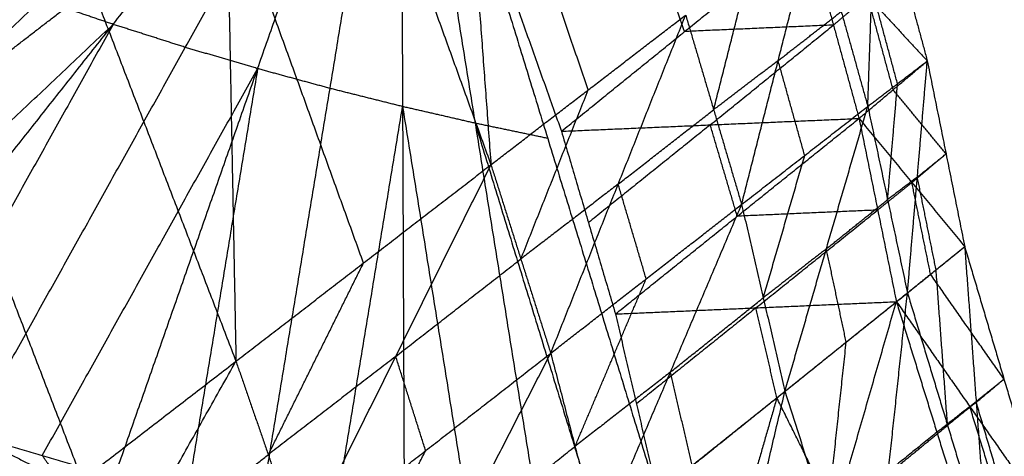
# Model space of a CAD drawing. Header units: millimetres. Extents: x -106 to 110, y -96 to 120.
# Tile 1015 of 1020: x 85.676 to 86.828, y 75.32 to 75.831. Entities that reach past the tile are written whole.
import ezdxf

# ---------------------------------------------------------------- set-up
doc = ezdxf.new("R2010")
doc.units = ezdxf.units.MM
doc.header["$MEASUREMENT"] = 0
doc.layers.add('Default', color=7, linetype='Continuous', true_color=0x000000)

msp = doc.modelspace()

# ---------------------------------------------------------------- linework, layer by layer
at = {"layer": 'Default'}
for points in [[(86.1489, 76.725, 12.9136), (86.1881, 76.1931, 13.1056), (86.2273, 75.6611, 13.2975)], [(86.0035, 76.56, 12.0107), (86.1566, 76.1301, 12.204), (86.3097, 75.7002, 12.3974)], [(85.9078, 76.5444, 13.1177), (85.9185, 75.9879, 13.2722), (85.9292, 75.4313, 13.4268)], [(85.9078, 76.5444, 13.1177), (86.0676, 76.1028, 13.2076), (86.2273, 75.6611, 13.2975)], [(85.5927, 76.3055, 13.2993), (85.7609, 75.8684, 13.363), (85.9292, 75.4313, 13.4268)], [(85.2809, 75.4569, 12.2508), (85.7014, 75.8538, 12.1964), (86.1218, 76.2506, 12.142)], [(85.4493, 75.3997, 12.3098), (85.7856, 75.8252, 12.2259), (86.1218, 76.2506, 12.142)], [(85.6181, 75.346, 12.3706), (85.87, 75.7983, 12.2563), (86.1218, 76.2506, 12.142)], [(85.7872, 75.2961, 12.433), (85.9545, 75.7734, 12.2875), (86.1218, 76.2506, 12.142)], [(85.9566, 75.25, 12.497), (86.0392, 75.7503, 12.3195), (86.1218, 76.2506, 12.142)], [(86.1218, 76.2506, 12.142), (86.124, 75.7291, 12.3523), (86.1261, 75.2075, 12.5626)], [(86.1218, 76.2506, 12.142), (86.2088, 75.7096, 12.3859), (86.2958, 75.1686, 12.6297)], [(86.1218, 76.2506, 12.142), (86.2937, 75.6919, 12.4201), (86.4655, 75.1332, 12.6982)], [(86.4538, 75.8168, 12.484), (86.3773, 76.0318, 12.3873), (86.3007, 76.2468, 12.2906)], [(86.3411, 75.7486, 13.2212), (86.2646, 75.9709, 13.1634), (86.1881, 76.1931, 13.1056)], [(86.6679, 75.7293, 13.0626), (86.6727, 75.8665, 12.9452), (86.6775, 76.0037, 12.8279)], [(86.6775, 76.0037, 12.8279), (86.7075, 75.8931, 12.8728), (86.7375, 75.7824, 12.9177)], [(86.0783, 75.5462, 13.3622), (85.9984, 75.7671, 13.3172), (85.9185, 75.9879, 13.2722)], [(86.5204, 75.6146, 13.2107), (86.5631, 75.7828, 13.0972), (86.6059, 75.9511, 12.9837)], [(86.6059, 75.9511, 12.9837), (86.6369, 75.8402, 13.0231), (86.6679, 75.7293, 13.0626)], [(86.3097, 75.7002, 12.3974), (86.4538, 75.8168, 12.484), (86.5979, 75.9335, 12.5706)], [(86.5979, 75.9335, 12.5706), (86.6278, 75.8244, 12.6225), (86.6577, 75.7152, 12.6744)], [(86.5979, 75.9335, 12.5706), (86.6677, 75.858, 12.7441), (86.7375, 75.7824, 12.9177)], [(86.4877, 75.7254, 13.1777), (86.5091, 75.8095, 13.121), (86.5304, 75.8936, 13.0642)], [(85.5813, 75.7299, 13.4083), (85.6711, 75.7992, 13.3857), (85.7609, 75.8684, 13.363)], [(86.7027, 75.7558, 12.9901), (86.6877, 75.8112, 12.9677), (86.6727, 75.8665, 12.9452)], [(85.7856, 75.8252, 12.2259), (85.7435, 75.8395, 12.2111), (85.7014, 75.8538, 12.1964)], [(86.6677, 75.858, 12.7441), (86.6478, 75.8412, 12.6833), (86.6278, 75.8244, 12.6225)], [(86.6976, 75.7488, 12.7961), (86.6827, 75.8034, 12.7701), (86.6677, 75.858, 12.7441)], [(86.2273, 75.6611, 13.2975), (86.3411, 75.7486, 13.2212), (86.455, 75.8361, 13.1448)], [(86.2972, 75.4407, 13.3492), (86.3761, 75.6384, 13.247), (86.455, 75.8361, 13.1448)], [(86.455, 75.8361, 13.1448), (86.4877, 75.7254, 13.1777), (86.5204, 75.6146, 13.2107)], [(86.5631, 75.7828, 13.0972), (86.6, 75.8115, 13.0602), (86.6369, 75.8402, 13.0231)], [(85.3651, 75.4283, 12.2803), (85.5753, 75.6267, 12.2531), (85.7856, 75.8252, 12.2259)], [(85.7856, 75.8252, 12.2259), (85.6596, 75.599, 12.2831), (85.5337, 75.3729, 12.3402)], [(85.87, 75.7983, 12.2563), (85.8278, 75.8118, 12.2411), (85.7856, 75.8252, 12.2259)], [(86.6278, 75.8244, 12.6225), (86.5408, 75.8206, 12.5532), (86.4538, 75.8168, 12.484)], [(86.4837, 75.7077, 12.5359), (86.5558, 75.766, 12.5792), (86.6278, 75.8244, 12.6225)], [(85.9545, 75.7734, 12.2875), (85.9122, 75.7859, 12.2719), (85.87, 75.7983, 12.2563)], [(85.7027, 75.3211, 12.4018), (85.8286, 75.5472, 12.3446), (85.9545, 75.7734, 12.2875)], [(85.9545, 75.7734, 12.2875), (85.9132, 75.5232, 12.3763), (85.8719, 75.273, 12.465)], [(86.0392, 75.7503, 12.3195), (85.9969, 75.7618, 12.3035), (85.9545, 75.7734, 12.2875)], [(86.5631, 75.7828, 13.0972), (86.5254, 75.7541, 13.1375), (86.4877, 75.7254, 13.1777)], [(86.5942, 75.6719, 13.1366), (86.5786, 75.7274, 13.1169), (86.5631, 75.7828, 13.0972)], [(86.6577, 75.7152, 12.6744), (86.6976, 75.7488, 12.7961), (86.7375, 75.7824, 12.9177)], [(86.6679, 75.7293, 13.0626), (86.7027, 75.7558, 12.9901), (86.7375, 75.7824, 12.9177)], [(86.7143, 75.5112, 13.1534), (86.7259, 75.6468, 13.0355), (86.7375, 75.7824, 12.9177)], [(86.7375, 75.7824, 12.9177), (86.7594, 75.6738, 12.9691), (86.7812, 75.5653, 13.0204)], [(86.124, 75.7291, 12.3523), (86.0816, 75.7397, 12.3359), (86.0392, 75.7503, 12.3195)], [(86.6911, 75.6203, 13.108), (86.6969, 75.688, 13.0491), (86.7027, 75.7558, 12.9901)], [(86.2623, 75.5509, 13.3234), (86.3017, 75.6498, 13.2723), (86.3411, 75.7486, 13.2212)], [(86.7594, 75.6738, 12.9691), (86.7285, 75.7113, 12.8826), (86.6976, 75.7488, 12.7961)], [(85.7495, 75.2928, 13.472), (85.6654, 75.5114, 13.4402), (85.5813, 75.7299, 13.4083)], [(86.0414, 75.2287, 12.5298), (86.0827, 75.4789, 12.4411), (86.124, 75.7291, 12.3523)], [(86.124, 75.7291, 12.3523), (86.1675, 75.4586, 12.4742), (86.211, 75.1881, 12.5962)], [(86.2088, 75.7096, 12.3859), (86.1664, 75.7194, 12.3691), (86.124, 75.7291, 12.3523)], [(86.5204, 75.6146, 13.2107), (86.5942, 75.6719, 13.1366), (86.6679, 75.7293, 13.0626)], [(86.5711, 75.3963, 13.2871), (86.6195, 75.5628, 13.1749), (86.6679, 75.7293, 13.0626)], [(86.6679, 75.7293, 13.0626), (86.6911, 75.6203, 13.108), (86.7143, 75.5112, 13.1534)], [(86.3097, 75.7002, 12.3974), (86.4837, 75.7077, 12.5359), (86.6577, 75.7152, 12.6744)], [(86.3729, 75.4866, 12.5061), (86.5153, 75.6009, 12.5903), (86.6577, 75.7152, 12.6744)], [(86.3761, 75.6384, 13.247), (86.4319, 75.6819, 13.2124), (86.4877, 75.7254, 13.1777)], [(86.6577, 75.7152, 12.6744), (86.6795, 75.6081, 12.7331), (86.7014, 75.501, 12.7918)], [(86.6577, 75.7152, 12.6744), (86.7195, 75.6402, 12.8474), (86.7812, 75.5653, 13.0204)], [(86.2088, 75.7096, 12.3859), (86.2947, 75.4303, 12.5249), (86.3806, 75.1509, 12.664)], [(86.2937, 75.6919, 12.4201), (86.2512, 75.7008, 12.403), (86.2088, 75.7096, 12.3859)], [(86.4837, 75.7077, 12.5359), (86.4125, 75.6505, 12.4938), (86.3413, 75.5934, 12.4517)], [(86.5153, 75.6009, 12.5903), (86.4995, 75.6543, 12.5631), (86.4837, 75.7077, 12.5359)], [(86.3097, 75.7002, 12.3974), (86.3413, 75.5934, 12.4517), (86.3729, 75.4866, 12.5061)], [(86.5457, 75.5055, 13.2489), (86.57, 75.5887, 13.1928), (86.5942, 75.6719, 13.1366)], [(86.7195, 75.6402, 12.8474), (86.7394, 75.657, 12.9083), (86.7594, 75.6738, 12.9691)], [(86.7259, 75.6468, 13.0355), (86.7427, 75.6603, 13.0023), (86.7594, 75.6738, 12.9691)], [(85.9292, 75.4313, 13.4268), (86.0783, 75.5462, 13.3622), (86.2273, 75.6611, 13.2975)], [(86.0047, 75.2129, 13.4639), (86.116, 75.437, 13.3807), (86.2273, 75.6611, 13.2975)], [(86.2273, 75.6611, 13.2975), (86.2623, 75.5509, 13.3234), (86.2972, 75.4407, 13.3492)], [(86.7259, 75.6468, 13.0355), (86.7085, 75.6335, 13.0718), (86.6911, 75.6203, 13.108)], [(86.7478, 75.5382, 13.0869), (86.7368, 75.5925, 13.0612), (86.7259, 75.6468, 13.0355)], [(86.3761, 75.6384, 13.247), (86.3192, 75.5947, 13.2852), (86.2623, 75.5509, 13.3234)], [(86.4088, 75.5277, 13.28), (86.3925, 75.5831, 13.2635), (86.3761, 75.6384, 13.247)], [(86.7195, 75.6402, 12.8474), (86.6995, 75.6242, 12.7903), (86.6795, 75.6081, 12.7331)], [(86.7413, 75.5331, 12.9061), (86.7304, 75.5867, 12.8768), (86.7195, 75.6402, 12.8474)], [(86.2972, 75.4407, 13.3492), (86.4088, 75.5277, 13.28), (86.5204, 75.6146, 13.2107)], [(86.354, 75.2228, 13.4097), (86.4372, 75.4187, 13.3102), (86.5204, 75.6146, 13.2107)], [(86.5204, 75.6146, 13.2107), (86.5457, 75.5055, 13.2489), (86.5711, 75.3963, 13.2871)], [(86.6195, 75.5628, 13.1749), (86.6553, 75.5915, 13.1414), (86.6911, 75.6203, 13.108)], [(86.6795, 75.6081, 12.7331), (86.5974, 75.6045, 12.6617), (86.5153, 75.6009, 12.5903)], [(86.5372, 75.4938, 12.649), (86.6084, 75.551, 12.6911), (86.6795, 75.6081, 12.7331)], [(86.6195, 75.5628, 13.1749), (86.5826, 75.5341, 13.2119), (86.5457, 75.5055, 13.2489)], [(86.6427, 75.4538, 13.2203), (86.6311, 75.5083, 13.1976), (86.6195, 75.5628, 13.1749)], [(86.7014, 75.501, 12.7918), (86.7413, 75.5331, 12.9061), (86.7812, 75.5653, 13.0204)], [(86.7143, 75.5112, 13.1534), (86.7478, 75.5382, 13.0869), (86.7812, 75.5653, 13.0204)], [(86.7812, 75.5653, 13.0204), (86.7947, 75.3834, 13.1478), (86.8081, 75.2015, 13.2751)], [(86.7812, 75.5653, 13.0204), (86.8272, 75.4105, 13.0869), (86.8731, 75.2557, 13.1534)], [(85.967, 75.3221, 13.4454), (86.0226, 75.4342, 13.4038), (86.0783, 75.5462, 13.3622)], [(86.116, 75.437, 13.3807), (86.1891, 75.494, 13.3521), (86.2623, 75.5509, 13.3234)], [(86.8272, 75.4105, 13.0869), (86.7842, 75.4718, 12.9965), (86.7413, 75.5331, 12.9061)], [(86.7612, 75.3564, 13.2142), (86.7545, 75.4473, 13.1506), (86.7478, 75.5382, 13.0869)], [(86.3256, 75.3318, 13.3795), (86.3672, 75.4297, 13.3297), (86.4088, 75.5277, 13.28)], [(86.5711, 75.3963, 13.2871), (86.6427, 75.4538, 13.2203), (86.7143, 75.5112, 13.1534)], [(86.669, 75.0876, 13.3932), (86.6917, 75.2994, 13.2733), (86.7143, 75.5112, 13.1534)], [(86.7143, 75.5112, 13.1534), (86.7612, 75.3564, 13.2142), (86.8081, 75.2015, 13.2751)], [(86.3729, 75.4866, 12.5061), (86.5372, 75.4938, 12.649), (86.7014, 75.501, 12.7918)], [(86.4219, 75.2763, 12.6276), (86.5616, 75.3887, 12.7097), (86.7014, 75.501, 12.7918)], [(86.4372, 75.4187, 13.3102), (86.4915, 75.4621, 13.2796), (86.5457, 75.5055, 13.2489)], [(86.5575, 75.0029, 12.7766), (86.6295, 75.252, 12.7842), (86.7014, 75.501, 12.7918)], [(86.7014, 75.501, 12.7918), (86.7487, 75.3483, 12.8622), (86.796, 75.1955, 12.9326)], [(86.7014, 75.501, 12.7918), (86.7872, 75.3784, 12.9726), (86.8731, 75.2557, 13.1534)], [(86.3729, 75.4866, 12.5061), (86.3974, 75.3814, 12.5669), (86.4219, 75.2763, 12.6276)], [(86.5372, 75.4938, 12.649), (86.4673, 75.4376, 12.6079), (86.3974, 75.3814, 12.5669)], [(86.5616, 75.3887, 12.7097), (86.5494, 75.4412, 12.6794), (86.5372, 75.4938, 12.649)], [(86.6201, 75.242, 13.3402), (86.6314, 75.3479, 13.2802), (86.6427, 75.4538, 13.2203)], [(86.0047, 75.2129, 13.4639), (86.151, 75.3268, 13.4066), (86.2972, 75.4407, 13.3492)], [(86.0688, 74.9962, 13.508), (86.183, 75.2184, 13.4286), (86.2972, 75.4407, 13.3492)], [(86.2972, 75.4407, 13.3492), (86.3256, 75.3318, 13.3795), (86.354, 75.2228, 13.4097)], [(85.5699, 75.1543, 13.5173), (85.7495, 75.2928, 13.472), (85.9292, 75.4313, 13.4268)], [(85.6518, 74.9387, 13.5406), (85.7905, 75.185, 13.4837), (85.9292, 75.4313, 13.4268)], [(85.9292, 75.4313, 13.4268), (85.967, 75.3221, 13.4454), (86.0047, 75.2129, 13.4639)], [(86.116, 75.437, 13.3807), (86.0415, 75.3796, 13.413), (85.967, 75.3221, 13.4454)], [(86.151, 75.3268, 13.4066), (86.1335, 75.3819, 13.3936), (86.116, 75.437, 13.3807)], [(86.4372, 75.4187, 13.3102), (86.3814, 75.3752, 13.3448), (86.3256, 75.3318, 13.3795)], [(86.4626, 75.3096, 13.3484), (86.4499, 75.3641, 13.3293), (86.4372, 75.4187, 13.3102)], [(86.7872, 75.3784, 12.9726), (86.8072, 75.3944, 13.0298), (86.8272, 75.4105, 13.0869)], [(86.7947, 75.3834, 13.1478), (86.8109, 75.3969, 13.1173), (86.8272, 75.4105, 13.0869)], [(86.354, 75.2228, 13.4097), (86.4626, 75.3096, 13.3484), (86.5711, 75.3963, 13.2871)], [(86.458, 74.9165, 13.4971), (86.5145, 75.1564, 13.3921), (86.5711, 75.3963, 13.2871)], [(86.5711, 75.3963, 13.2871), (86.6201, 75.242, 13.3402), (86.669, 75.0876, 13.3932)], [(86.5616, 75.3887, 12.7097), (86.5257, 75.2641, 12.7059), (86.4897, 75.1396, 12.7021)], [(86.6295, 75.252, 12.7842), (86.5955, 75.3203, 12.747), (86.5616, 75.3887, 12.7097)], [(86.7947, 75.3834, 13.1478), (86.7779, 75.3699, 13.181), (86.7612, 75.3564, 13.2142)], [(86.8406, 75.2286, 13.2142), (86.8176, 75.306, 13.181), (86.7947, 75.3834, 13.1478)], [(86.7872, 75.3784, 12.9726), (86.768, 75.3633, 12.9174), (86.7487, 75.3483, 12.8622)], [(86.8345, 75.2256, 13.043), (86.8109, 75.302, 13.0078), (86.7872, 75.3784, 12.9726)], [(86.7487, 75.3483, 12.8622), (86.6891, 75.3001, 12.8232), (86.6295, 75.252, 12.7842)], [(86.6917, 75.2994, 13.2733), (86.7264, 75.3279, 13.2438), (86.7612, 75.3564, 13.2142)], [(85.6181, 75.346, 12.3706), (85.7027, 75.3211, 12.4018), (85.7872, 75.2961, 12.433)], [(85.6181, 75.346, 12.3706), (85.7211, 75.2946, 12.3918), (85.8241, 75.2432, 12.4131)], [(86.0368, 75.1045, 13.486), (86.0939, 75.2157, 13.4463), (86.151, 75.3268, 13.4066)], [(86.183, 75.2184, 13.4286), (86.2543, 75.2751, 13.404), (86.3256, 75.3318, 13.3795)], [(85.7027, 75.3211, 12.4018), (85.7119, 75.3079, 12.3968), (85.7211, 75.2946, 12.3918)], [(85.7905, 75.185, 13.4837), (85.8787, 75.2536, 13.4645), (85.967, 75.3221, 13.4454)]]:
    msp.add_open_spline(points, degree=2, dxfattribs=at)

doc.saveas('drawing.dxf')
